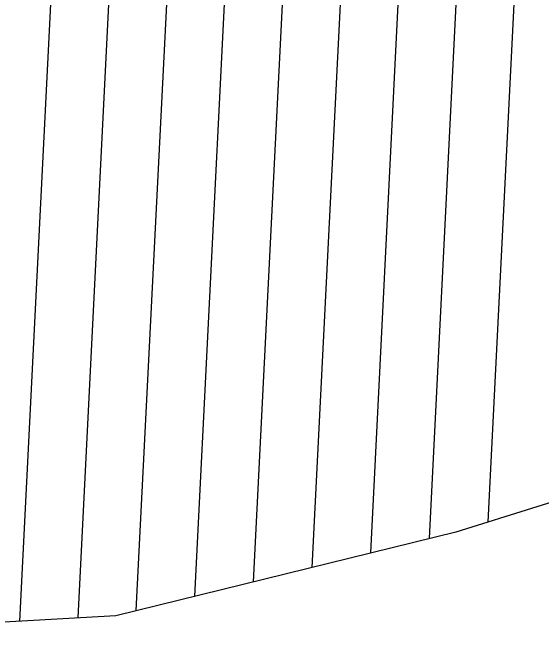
# Model space of a CAD drawing. Extents: x 1300404 to 1323571, y 234004 to 252077.
# Drawn here: x 1315058 to 1315516, y 242016 to 242555 of the extents above; entities that cross this region are included whole.
import ezdxf

# ---------------------------------------------------------------- set-up
doc = ezdxf.new("R2010")
doc.units = 0
doc.layers.add('R_Floodway', color=7, linetype='Continuous')

msp = doc.modelspace()

# ---------------------------------------------------------------- linework, layer by layer
at = {"layer": 'R_Floodway'}
for p, q in [((1315469.79, 242115.1), (1315511.19, 242941.48)), ((1315419.01, 242100.75), (1315460.26, 242924.02)), ((1315368.32, 242088.28), (1315409.32, 242906.56)), ((1315317.64, 242075.81), (1315358.38, 242889.1)), ((1315266.95, 242063.35), (1315307.44, 242871.64)), ((1315216.26, 242050.88), (1315256.51, 242854.18)), ((1315165.57, 242038.41), (1315205.57, 242836.72)), ((1315115.2, 242032.17), (1315154.44, 242815.46)), ((1315064.99, 242029.31), (1315103.21, 242792.11))]:
    msp.add_line(p, q, dxfattribs=at)
msp.add_lwpolyline([(1317712.51, 244123.58), (1317619.12, 244094.42), (1317572.79, 244038.68), (1317546.01, 243986.8), (1317536.96, 243950.96), (1317518.15, 243864.8), (1317504.76, 243838.86), (1317478.47, 243796.63), (1317454.94, 243761.52), (1317297.11, 243701.73), (1317174.77, 243577.23), (1317137.14, 243501.7), (1317099.26, 243421.34), (1317083.47, 243347.13), (1317140.59, 243085.36), (1317061.58, 242907.87), (1316926.82, 242776.74), (1316838.38, 242701.35), (1316633.63, 242525.36), (1316510.92, 242442.01), (1316282.26, 242368.85), (1315441.7, 242106.33), (1315147.76, 242034.03), (1314832.32, 242016.05)], dxfattribs=at)

doc.saveas('drawing.dxf')
